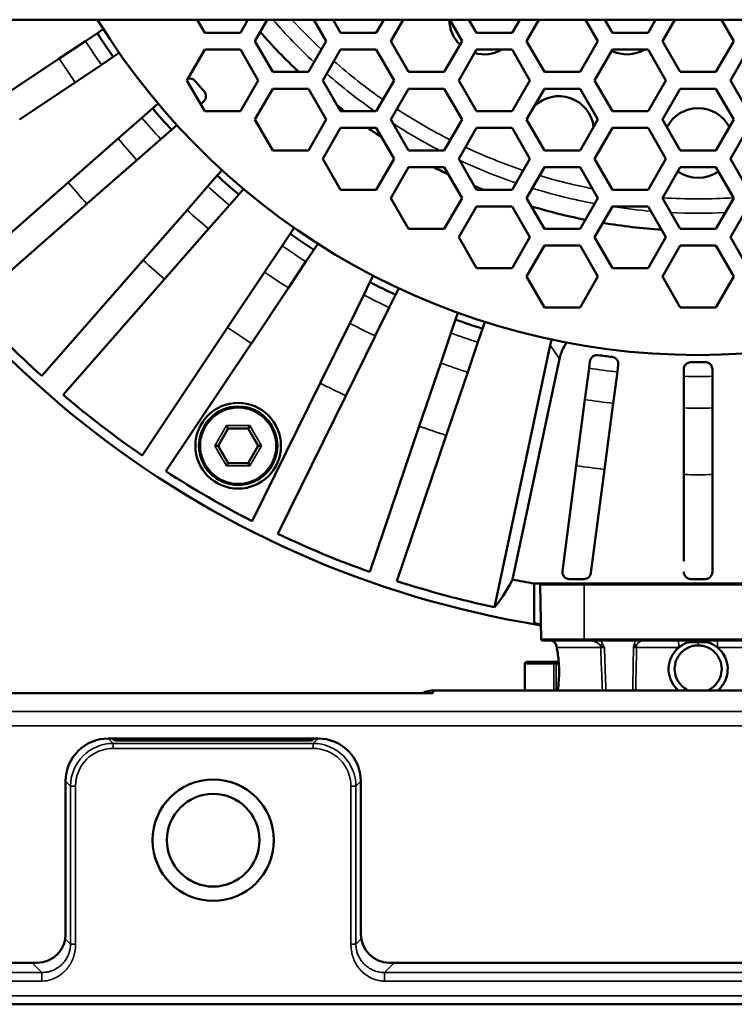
# Model space of a CAD drawing. Header units: millimetres. Extents: x 50 to 3176, y 50 to 2109.
# Tile 647 of 656: x 2224 to 2274, y 967 to 1036. Entities that reach past the tile are written whole.
import ezdxf

# ---------------------------------------------------------------- set-up
doc = ezdxf.new("R2010")
doc.units = ezdxf.units.MM
doc.header["$LTSCALE"] = 10
doc.layers.add('Visible (ISO)', color=7, linetype='Continuous', lineweight=50)
doc.layers.add('Visible Narrow (ISO)', color=7, linetype='Continuous', lineweight=35)

msp = doc.modelspace()

# ---------------------------------------------------------------- linework, layer by layer
at = {"layer": 'Visible (ISO)'}
for p, q in [((2551.3108, 1036.2033), (2182.3108, 1036.2033)), ((2236.6905, 1036.2033), (2237.2188, 1035.2882)), ((2239.7188, 1035.2882), (2240.2471, 1036.2033)), ((2241.598, 1036.2033), (2240.7319, 1034.7033)), ((2245.7319, 1034.7033), (2244.8659, 1036.2033)), ((2246.2168, 1036.2033), (2246.7451, 1035.2882)), ((2249.2451, 1035.2882), (2249.7734, 1036.2033)), ((2251.1242, 1036.2033), (2250.2582, 1034.7033)), ((2255.2582, 1034.7033), (2254.3922, 1036.2033)), ((2255.743, 1036.2033), (2256.2713, 1035.2882)), ((2258.7713, 1035.2882), (2259.2997, 1036.2033)), ((2260.6505, 1036.2033), (2259.7845, 1034.7033)), ((2264.7845, 1034.7033), (2263.9185, 1036.2033)), ((2265.2693, 1036.2033), (2265.7976, 1035.2882)), ((2268.2976, 1035.2882), (2268.8259, 1036.2033)), ((2270.1768, 1036.2033), (2269.3108, 1034.7033)), ((2274.3108, 1034.7033), (2273.4447, 1036.2033)), ((2228.8583, 1034.706), (2229.69, 1035.2618)), ((2229.69, 1035.2618), (2230.1058, 1035.5396)), ((2239.7188, 1035.2882), (2237.2188, 1035.2882)), ((2249.2451, 1035.2882), (2246.7451, 1035.2882)), ((2258.7713, 1035.2882), (2256.2713, 1035.2882)), ((2268.2976, 1035.2882), (2265.7976, 1035.2882)), ((2227.013, 1033.473), (2228.8584, 1034.7061)), ((2240.7319, 1034.7033), (2241.9819, 1032.5382)), ((2244.4819, 1032.5382), (2245.7319, 1034.7033)), ((2250.2582, 1034.7033), (2251.5082, 1032.5382)), ((2254.0082, 1032.5382), (2255.2582, 1034.7033)), ((2259.7845, 1034.7033), (2261.0345, 1032.5382)), ((2263.5345, 1032.5382), (2264.7845, 1034.7033)), ((2269.3108, 1034.7033), (2270.5608, 1032.5382)), ((2273.0608, 1032.5382), (2274.3108, 1034.7033)), ((2231.217, 1033.8767), (2230.8012, 1033.5989)), ((2237.2188, 1034.1183), (2235.9688, 1031.9533)), ((2237.2188, 1034.1183), (2239.7188, 1034.1183)), ((2240.9688, 1031.9533), (2239.7188, 1034.1183)), ((2246.7451, 1034.1183), (2245.4951, 1031.9533)), ((2246.7451, 1034.1183), (2249.2451, 1034.1183)), ((2250.4951, 1031.9533), (2249.2451, 1034.1183)), ((2256.2713, 1034.1183), (2255.0213, 1031.9533)), ((2256.2713, 1034.1183), (2258.7713, 1034.1183)), ((2260.0213, 1031.9533), (2258.7713, 1034.1183)), ((2265.7976, 1034.1183), (2264.5476, 1031.9533)), ((2265.7976, 1034.1183), (2268.2976, 1034.1183)), ((2269.5476, 1031.9533), (2268.2976, 1034.1183)), ((2275.3239, 1034.1183), (2274.0739, 1031.9533)), ((2223.1313, 1030.8794), (2227.0154, 1033.4747)), ((2229.9695, 1033.0432), (2228.1241, 1031.8101)), ((2229.9693, 1033.043), (2230.8012, 1033.5989)), ((2244.4819, 1032.5382), (2241.9819, 1032.5382)), ((2254.0082, 1032.5382), (2251.5082, 1032.5382)), ((2263.5345, 1032.5382), (2261.0345, 1032.5382)), ((2273.0608, 1032.5382), (2270.5608, 1032.5382)), ((2224.2405, 1029.2151), (2228.121, 1031.808)), ((2235.9688, 1031.9533), (2237.2188, 1029.7882)), ((2239.7188, 1029.7882), (2240.9688, 1031.9533)), ((2245.4951, 1031.9533), (2246.7451, 1029.7882)), ((2249.2451, 1029.7882), (2250.4951, 1031.9533)), ((2255.0213, 1031.9533), (2256.2713, 1029.7882)), ((2258.7713, 1029.7882), (2260.0213, 1031.9533)), ((2264.5476, 1031.9533), (2265.7976, 1029.7882)), ((2268.2976, 1029.7882), (2269.5476, 1031.9533)), ((2274.0739, 1031.9533), (2275.3239, 1029.7882)), ((2241.9819, 1031.3683), (2240.7319, 1029.2033)), ((2241.9819, 1031.3683), (2244.4819, 1031.3683)), ((2245.7319, 1029.2033), (2244.4819, 1031.3683)), ((2251.5082, 1031.3683), (2250.2582, 1029.2033)), ((2251.5082, 1031.3683), (2254.0082, 1031.3683)), ((2255.2582, 1029.2033), (2254.0082, 1031.3683)), ((2261.0345, 1031.3683), (2259.7845, 1029.2033)), ((2261.0345, 1031.3683), (2263.5345, 1031.3683)), ((2264.7845, 1029.2033), (2263.5345, 1031.3683)), ((2270.5608, 1031.3683), (2269.3108, 1029.2033)), ((2270.5608, 1031.3683), (2273.0608, 1031.3683)), ((2274.3108, 1029.2033), (2273.0608, 1031.3683)), ((2233.5669, 1029.9944), (2233.9429, 1030.3242)), ((2237.1356, 1030.4639), (2236.9318, 1030.2852)), ((2232.8157, 1029.3356), (2233.5669, 1029.9944)), ((2239.7188, 1029.7882), (2237.2188, 1029.7882)), ((2249.2451, 1029.7882), (2246.7451, 1029.7882)), ((2258.7713, 1029.7882), (2256.2713, 1029.7882)), ((2268.2976, 1029.7882), (2265.7976, 1029.7882)), ((2231.1463, 1027.8715), (2232.815, 1029.3349)), ((2235.2616, 1028.8205), (2234.8856, 1028.4907)), ((2240.7319, 1029.2033), (2241.9819, 1027.0382)), ((2244.4819, 1027.0382), (2245.7319, 1029.2033)), ((2250.2582, 1029.2033), (2251.5082, 1027.0382)), ((2254.0082, 1027.0382), (2255.2582, 1029.2033)), ((2259.7845, 1029.2033), (2261.0345, 1027.0382)), ((2263.5345, 1027.0382), (2264.7845, 1029.2033)), ((2269.3108, 1029.2033), (2270.5608, 1027.0382)), ((2273.0608, 1027.0382), (2274.3108, 1029.2033)), ((2234.1322, 1027.83), (2234.8856, 1028.4907)), ((2246.7451, 1028.6183), (2245.4951, 1026.4533)), ((2246.7451, 1028.6183), (2249.2451, 1028.6183)), ((2250.4951, 1026.4533), (2249.2451, 1028.6183)), ((2256.2713, 1028.6183), (2255.0213, 1026.4533)), ((2256.2713, 1028.6183), (2258.7713, 1028.6183)), ((2260.0213, 1026.4533), (2258.7713, 1028.6183)), ((2265.7976, 1028.6183), (2264.5476, 1026.4533)), ((2265.7976, 1028.6183), (2268.2976, 1028.6183)), ((2269.5476, 1026.4533), (2268.2976, 1028.6183)), ((2275.3239, 1028.6183), (2274.0739, 1026.4533)), ((2227.6363, 1024.7934), (2231.1474, 1027.8726)), ((2234.1337, 1027.8313), (2232.4649, 1026.3679)), ((2244.4819, 1027.0382), (2241.9819, 1027.0382)), ((2254.0082, 1027.0382), (2251.5082, 1027.0382)), ((2263.5345, 1027.0382), (2261.0345, 1027.0382)), ((2273.0608, 1027.0382), (2270.5608, 1027.0382)), ((2228.9543, 1023.2891), (2232.464, 1026.367)), ((2245.4951, 1026.4533), (2246.7451, 1024.2882)), ((2249.2451, 1024.2882), (2250.4951, 1026.4533)), ((2255.0213, 1026.4533), (2256.2713, 1024.2882)), ((2258.7713, 1024.2882), (2260.0213, 1026.4533)), ((2264.5476, 1026.4533), (2265.7976, 1024.2882)), ((2268.2976, 1024.2882), (2269.5476, 1026.4533)), ((2274.0739, 1026.4533), (2275.3239, 1024.2882)), ((2238.0982, 1025.2782), (2238.428, 1025.6542)), ((2251.5082, 1025.8683), (2250.2582, 1023.7033)), ((2251.5082, 1025.8683), (2254.0082, 1025.8683)), ((2255.2582, 1023.7033), (2254.0082, 1025.8683)), ((2261.0345, 1025.8683), (2259.7845, 1023.7033)), ((2261.0345, 1025.8683), (2263.5345, 1025.8683)), ((2264.7845, 1023.7033), (2263.5345, 1025.8683)), ((2270.5608, 1025.8683), (2269.3108, 1023.7033)), ((2270.5608, 1025.8683), (2273.0608, 1025.8683)), ((2274.3108, 1023.7033), (2273.0608, 1025.8683)), ((2219.5269, 1017.6816), (2227.6359, 1024.793)), ((2237.4384, 1024.5257), (2238.0982, 1025.2782)), ((2235.9753, 1022.8575), (2237.4388, 1024.5262)), ((2239.9316, 1024.3355), (2239.6019, 1023.9595)), ((2249.2451, 1024.2882), (2246.7451, 1024.2882)), ((2258.7713, 1024.2882), (2256.2713, 1024.2882)), ((2268.2976, 1024.2882), (2265.7976, 1024.2882)), ((2228.9546, 1023.2894), (2220.8456, 1016.178)), ((2238.9417, 1023.2066), (2239.6019, 1023.9595)), ((2250.2582, 1023.7033), (2251.5082, 1021.5382)), ((2254.0082, 1021.5382), (2255.2582, 1023.7033)), ((2259.7845, 1023.7033), (2261.0345, 1021.5382)), ((2263.5345, 1021.5382), (2264.7845, 1023.7033)), ((2269.3108, 1023.7033), (2270.5608, 1021.5382)), ((2273.0608, 1021.5382), (2274.3108, 1023.7033)), ((2232.8965, 1019.3467), (2235.9751, 1022.8572)), ((2238.9424, 1023.2075), (2237.479, 1021.5388)), ((2256.2713, 1023.1183), (2255.0213, 1020.9533)), ((2256.2713, 1023.1183), (2258.7713, 1023.1183)), ((2260.0213, 1020.9533), (2258.7713, 1023.1183)), ((2265.7976, 1023.1183), (2264.5476, 1020.9533)), ((2265.7976, 1023.1183), (2268.2976, 1023.1183)), ((2269.5476, 1020.9533), (2268.2976, 1023.1183)), ((2275.3239, 1023.1183), (2274.0739, 1020.9533)), ((2234.3999, 1018.0277), (2237.4781, 1021.5377)), ((2243.2063, 1021.1937), (2243.4842, 1021.6095)), ((2254.0082, 1021.5382), (2251.5082, 1021.5382)), ((2263.5345, 1021.5382), (2261.0345, 1021.5382)), ((2273.0608, 1021.5382), (2270.5608, 1021.5382)), ((2242.6519, 1020.364), (2243.2063, 1021.1937)), ((2255.0213, 1020.9533), (2256.2713, 1018.7882)), ((2258.7713, 1018.7882), (2260.0213, 1020.9533)), ((2264.5476, 1020.9533), (2265.7976, 1018.7882)), ((2268.2976, 1018.7882), (2269.5476, 1020.9533)), ((2274.0739, 1020.9533), (2275.3239, 1018.7882)), ((2241.4176, 1018.5166), (2242.6507, 1020.3621)), ((2244.3137, 1019.251), (2244.8693, 1020.0825)), ((2245.1471, 1020.4984), (2244.8693, 1020.0825)), ((2261.0345, 1020.3683), (2259.7845, 1018.2033)), ((2261.0345, 1020.3683), (2263.5345, 1020.3683)), ((2264.7845, 1018.2033), (2263.5345, 1020.3683)), ((2270.5608, 1020.3683), (2269.3108, 1018.2033)), ((2270.5608, 1020.3683), (2273.0608, 1020.3683)), ((2274.3108, 1018.2033), (2273.0608, 1020.3683)), ((2225.7854, 1011.2381), (2232.8966, 1019.3468)), ((2244.3136, 1019.2509), (2243.0805, 1017.4055)), ((2238.8237, 1014.6346), (2241.418, 1018.5172)), ((2258.7713, 1018.7882), (2256.2713, 1018.7882)), ((2268.2976, 1018.7882), (2265.7976, 1018.7882)), ((2234.4003, 1018.0281), (2227.2891, 1009.9194)), ((2248.3624, 1016.9157), (2248.8039, 1017.8109)), ((2248.8039, 1017.8109), (2249.0251, 1018.2594)), ((2259.7845, 1018.2033), (2261.0345, 1016.0382)), ((2263.5345, 1016.0382), (2264.7845, 1018.2033)), ((2269.3108, 1018.2033), (2270.5608, 1016.0382)), ((2273.0608, 1016.0382), (2274.3108, 1018.2033)), ((2240.4864, 1013.5231), (2243.0803, 1017.4051)), ((2250.8188, 1017.3749), (2250.5976, 1016.9263)), ((2247.3798, 1014.9232), (2248.3615, 1016.9139)), ((2250.1545, 1016.0278), (2250.5976, 1016.9263)), ((2250.1553, 1016.0293), (2249.1736, 1014.0387)), ((2263.5345, 1016.0382), (2261.0345, 1016.0382)), ((2273.0608, 1016.0382), (2270.5608, 1016.0382)), ((2254.4739, 1014.2415), (2254.7951, 1015.1877)), ((2254.7951, 1015.1877), (2254.9558, 1015.6612)), ((2256.8497, 1015.0184), (2256.6889, 1014.5448)), ((2232.8315, 1005.6666), (2238.8235, 1014.6344)), ((2245.3151, 1010.7363), (2247.3809, 1014.9253)), ((2256.3674, 1013.5975), (2256.6889, 1014.5448)), ((2247.1078, 1009.8496), (2249.1717, 1014.0349)), ((2253.7601, 1012.1389), (2254.4736, 1014.2406)), ((2240.4865, 1013.5232), (2234.4944, 1004.5555)), ((2256.3674, 1013.5977), (2255.654, 1011.496)), ((2261.4345, 1013.3868), (2257.5332, 995.0324)), ((2258.8021, 996.9694), (2262.0918, 1012.4462)), ((2264.2281, 1012.2683), (2264.1638, 1011.7798)), ((2252.2595, 1007.7182), (2253.761, 1012.1414)), ((2263.8741, 1009.5793), (2264.1638, 1011.7798)), ((2266.1467, 1011.5188), (2266.211, 1012.0072)), ((2270.8108, 1011.7058), (2270.8108, 1011.2131)), ((2254.1527, 1007.0732), (2255.6529, 1011.4928)), ((2266.1467, 1011.5188), (2265.857, 1009.3183)), ((2270.8108, 1008.9936), (2270.8108, 1011.2131)), ((2272.8108, 1011.2131), (2272.8108, 1008.9936)), ((2240.5445, 1001.0625), (2245.3147, 1010.7355)), ((2247.1084, 1009.8509), (2242.3382, 1000.1779)), ((2263.2646, 1004.9498), (2263.8741, 1009.5795)), ((2265.2476, 1004.6896), (2265.8573, 1009.3207)), ((2270.8108, 1004.324), (2270.8108, 1008.9934)), ((2272.8108, 1004.3249), (2272.8108, 1008.996)), ((2238.8608, 1007.5571), (2238.1608, 1006.3446)), ((2238.7453, 1007.7571), (2238.8608, 1007.5571)), ((2240.2608, 1007.5571), (2238.8608, 1007.5571)), ((2240.3762, 1007.7571), (2240.2608, 1007.5571)), ((2240.9608, 1006.3446), (2240.2608, 1007.5571)), ((2248.7924, 997.5045), (2252.2592, 1007.7172)), ((2254.1531, 1007.0744), (2250.6863, 996.8616)), ((2237.9298, 1006.3446), (2238.1608, 1006.3446)), ((2238.1608, 1006.3446), (2238.8608, 1005.1322)), ((2240.2608, 1005.1322), (2240.9608, 1006.3446)), ((2241.1917, 1006.3446), (2240.9608, 1006.3446)), ((2270.8108, 1005.4983), (2270.8108, 998.268)), ((2238.7453, 1004.9322), (2238.8608, 1005.1322)), ((2238.8608, 1005.1322), (2240.2608, 1005.1322)), ((2240.3762, 1004.9322), (2240.2608, 1005.1322)), ((2263.2639, 1004.9446), (2262.2924, 997.5654)), ((2265.247, 1004.6855), (2264.2926, 997.4361)), ((2272.8108, 1004.3254), (2272.8108, 997.5041)), ((2260.3108, 996.7033), (2261.2496, 996.7033)), ((2260.8091, 992.8015), (2260.7427, 996.6015)), ((2261.2496, 996.7033), (2263.8108, 996.7033)), ((2263.7973, 997.0033), (2263.7973, 997.0033)), ((2263.8108, 996.7033), (2279.8108, 996.7033)), ((2263.8108, 992.7033), (2260.909, 992.7033)), ((2279.8108, 992.7033), (2263.8108, 992.7033)), ((2259.6537, 991.0533), (2259.6537, 989.2054)), ((2259.8063, 991.2033), (2261.7025, 991.2033)), ((2262.0325, 991.2033), (2261.7025, 991.2033)), ((2253.2189, 989.0186), (2211.1736, 989.0186)), ((2253.3123, 989.2054), (2290.3092, 989.2054)), ((2230.4605, 985.8333), (2245.1611, 985.8333)), ((2230.8108, 985.8333), (2230.8108, 985.7056)), ((2244.3108, 985.6969), (2231.3107, 985.6969)), ((2244.8108, 985.7056), (2244.8108, 985.8333)), ((2227.4608, 972.1183), (2227.4608, 982.8337)), ((2248.1608, 982.8337), (2248.1608, 972.1284)), ((2225.4605, 970.1183), (2191.9108, 970.1183)), ((2250.1569, 970.1183), (2320.3375, 970.1183)), ((2512.7503, 967.2033), (2191.8108, 967.2033))]:
    msp.add_line(p, q, dxfattribs=at)
for centre, radius in [((2239.5608, 1006.3446), 3), ((2239.5608, 1006.3446), 2.75), ((2237.8108, 978.7033), 4.25), ((2237.8108, 978.7033), 3.25)]:
    msp.add_circle(centre, radius, dxfattribs=at)
for centre, radius, start, end in [((2271.8108, 1062.2033), 69.3237, 202.027534, 260.854498), ((2271.8108, 1062.2033), 49.5, 211.685245, 328.314755), ((2256.8108, 1036.2225), 2.45, 180.449902, 226.187248), ((2256.8108, 1036.2225), 2.45, 357.90811, 359.550098), ((2271.8108, 1062.2033), 50, 212.604008, 214.895992), ((2271.8108, 1062.2033), 40.7933, 221.172139, 226.652504), ((2256.8108, 1036.2225), 2.45, 253.812752, 300.812666), ((2266.8108, 1036.2225), 2.45, 244.088599, 300.812666), ((2236.1466, 1031.5917), 0.5, 40.640459, 102.035967), ((2271.8108, 1062.2033), 46.5, 220.640459, 221.859541), ((2236.806, 1030.8399), 0.5, 311.25, 41.859541), ((2271.8108, 1062.2033), 40.7933, 231.651847, 232.619094), ((2262.0505, 1028.3928), 2.45, 6.774109, 135.10462), ((2271.8108, 1062.2033), 50, 220.104008, 222.395992), ((2271.8108, 1027.5623), 2.45, 26.715401, 153.284599), ((2271.8108, 1062.2033), 40.7933, 235.416013, 237.037646), ((2271.8108, 1062.2033), 40.7933, 242.962354, 244.583987), ((2271.8108, 1027.5623), 2.45, 234.482391, 305.517609), ((2271.8108, 1062.2033), 50, 227.604008, 229.895992), ((2271.8108, 1062.2033), 40.7933, 247.380906, 248.348153), ((2271.8108, 1062.2033), 40.7933, 253.347496, 258.827861), ((2271.8108, 1062.2033), 40.7933, 260.573216, 266.382699), ((2271.8108, 1062.2033), 50, 235.104008, 237.395992), ((2271.8108, 1062.2033), 50, 242.604008, 244.895992), ((2271.8108, 1062.2033), 68.6715, 222.084375, 227.915625), ((2271.8108, 1062.2033), 50, 250.104008, 252.395992), ((2271.8108, 1062.2033), 50, 261.932706, 263.067294), ((2271.8108, 1062.2033), 50, 269.432706, 270.567294), ((2271.8108, 1062.2033), 68.6715, 229.584375, 235.415625), ((2271.8108, 1062.2033), 68.6715, 237.084375, 242.915625), ((2271.8108, 1062.2033), 68.6715, 244.584375, 250.415625), ((2271.8108, 1062.2033), 68.6715, 252.084375, 258), ((2271.8108, 1062.2033), 66.5183, 258.722285, 260.042535), ((2260.8427, 996.6033), 0.1, 90, 181), ((2260.909, 992.8033), 0.1, 181, 270)]:
    msp.add_arc(centre, radius, start, end, dxfattribs=at)
for centre, major_axis, ratio, start_param, end_param in [((2264.3713, 1012.7544), (-1.7228, 2.4658), 0.9974374, 0.6142003, 0.7500676), ((2265.0286, 1011.8136), (-1.7228, 2.4658), 0.9974374, 0.3380074, 0.750084), ((2272.8108, 1011.2131), (0, 1.0003), 0.000019, 1.0558417, 1.5708006), ((2271.8109, 997.0047), (14.538, 0), 0.0000973, 4.6779775, 4.7467779), ((2273.2259, 992.2033), (0, 0.5), 0.1347151, 6.2831849, 6.2832123), ((2259.8063, 991.0533), (-0.1526, 0), 0.9826973, 4.712389, 6.2831853), ((2253.3111, 987.2042), (0.8949, 1.7903), 0.9992388, 0.4632213, 0.8987577), ((2230.4612, 982.833), (-2.3147, 1.9096), 0.9997441, 5.4022988, 6.9728438), ((2231.3108, 985.7056), (-0.5001, 0), 0.0174524, 0, 1.5704917), ((2244.3107, 985.7056), (-0.5001, 0), 0.0174524, 1.571101, 3.1415928), ((2245.1603, 982.833), (2.3147, 1.9096), 0.9997441, 5.5935268, 7.1640719), ((2225.4605, 972.1183), (2.0003, 0), 0.9998477, 4.712389, 6.2831853), ((2250.1611, 972.1326), (-0.29, -1.9937), 0.9927278, 4.8578781, 6.4265969)]:
    msp.add_ellipse(centre, major_axis=major_axis, ratio=ratio, start_param=start_param, end_param=end_param, dxfattribs=at)
for points, knots in [([(2264.794, 1012.6981), (2264.7929, 1012.6982), (2264.7919, 1012.6984), (2264.6993, 1012.7109), (2264.6029, 1012.6981), (2264.4426, 1012.6238), (2264.3803, 1012.5748), (2264.2948, 1012.4666), (2264.264, 1012.4108), (2264.2372, 1012.321), (2264.2316, 1012.2951), (2264.2281, 1012.2683)], [-0.00054676, -0.00054676, -0.00054676, -0.00054676, 0, 0, 0.04815888, 0.04815888, 0.086338, 0.086338, 0.11486679, 0.11486679, 0.12573367, 0.12573367, 0.12573367, 0.12573367]), ([(2266.211, 1012.0072), (2266.2145, 1012.0341), (2266.2158, 1012.0606), (2266.2132, 1012.1542), (2266.1978, 1012.2161), (2266.1433, 1012.3427), (2266.0957, 1012.4062), (2265.9601, 1012.5194), (2265.8703, 1012.5567), (2265.7777, 1012.5686), (2265.7766, 1012.5687), (2265.7756, 1012.5689)], [0.31226974, 0.31226974, 0.31226974, 0.31226974, 0.32313663, 0.32313663, 0.35166541, 0.35166541, 0.38984454, 0.38984454, 0.43800342, 0.43800342, 0.43855018, 0.43855018, 0.43855018, 0.43855018]), ([(2271.3157, 1012.2057), (2271.3147, 1012.2057), (2271.3136, 1012.2057), (2271.2202, 1012.2061), (2271.1263, 1012.1808), (2270.9771, 1012.0862), (2270.9217, 1012.0295), (2270.8511, 1011.9111), (2270.8278, 1011.8517), (2270.813, 1011.7593), (2270.8108, 1011.7328), (2270.8108, 1011.7058)], [-0.00054676, -0.00054676, -0.00054676, -0.00054676, 0, 0, 0.04815888, 0.04815888, 0.08633799, 0.08633799, 0.11486677, 0.11486677, 0.12573366, 0.12573366, 0.12573366, 0.12573366]), ([(2272.8108, 1011.7058), (2272.8108, 1011.7328), (2272.8086, 1011.7593), (2272.7938, 1011.8517), (2272.7705, 1011.9111), (2272.6999, 1012.0295), (2272.6444, 1012.0862), (2272.4952, 1012.1808), (2272.4013, 1012.2061), (2272.3079, 1012.2057), (2272.3069, 1012.2057), (2272.3058, 1012.2057)], [0.31226971, 0.31226971, 0.31226971, 0.31226971, 0.32313659, 0.32313659, 0.35166537, 0.35166537, 0.38984449, 0.38984449, 0.43800337, 0.43800337, 0.43855013, 0.43855013, 0.43855013, 0.43855013]), ([(2262.7886, 997.0033), (2262.7876, 997.0033), (2262.7867, 997.0033), (2262.7729, 997.0034), (2262.7591, 997.0039), (2262.7363, 997.006), (2262.7279, 997.0069), (2262.7195, 997.0081), (2262.7082, 997.0096), (2262.6974, 997.0115), (2262.6701, 997.0172), (2262.6549, 997.0213), (2262.6044, 997.0368), (2262.5742, 997.0508), (2262.5085, 997.0862), (2262.476, 997.1117), (2262.3866, 997.1929), (2262.339, 997.2679), (2262.2894, 997.4222), (2262.2835, 997.4969), (2262.2928, 997.5685)], [0.74652423, 0.74652423, 0.74652423, 0.74652423, 0.74686324, 0.74686324, 0.7513729, 0.7513729, 0.75392877, 0.75392877, 0.75392877, 0.75734304, 0.75734304, 0.76285236, 0.76285236, 0.77803118, 0.77803118, 0.80564291, 0.80564291, 0.88148174, 0.88148174, 0.94800118, 0.94800118, 0.94800118, 0.94800118]), ([(2264.2929, 997.438), (2264.273, 997.2901), (2264.1869, 997.1556), (2264.0238, 997.0558), (2263.9652, 997.0259), (2263.8661, 997.0075), (2263.8379, 997.0039), (2263.8029, 997.0033), (2263.8001, 997.0033), (2263.7973, 997.0033)], [0.59848415, 0.59848415, 0.59848415, 0.59848415, 0.74474912, 0.74474912, 0.78390161, 0.78390161, 0.79525626, 0.79525626, 0.79622527, 0.79622527, 0.79622527, 0.79622527]), ([(2270.8108, 997.5033), (2270.8108, 997.4455), (2270.8208, 997.387), (2270.8735, 997.2437), (2270.9295, 997.166), (2271.0326, 997.0864), (2271.0699, 997.062), (2271.1441, 997.031), (2271.1783, 997.0193), (2271.235, 997.0088), (2271.2519, 997.0064), (2271.2823, 997.004), (2271.2944, 997.0034), (2271.3069, 997.0033), (2271.3082, 997.0033), (2271.3095, 997.0033), (2271.3108, 997.0033)], [-0.1991829, -0.1991829, -0.1991829, -0.1991829, -0.14363732, -0.14363732, -0.05815348, -0.05815348, -0.02682466, -0.02682466, -0.00986963, -0.00986963, -0.00375717, -0.00375717, 0, 0, 0, 0.00038724, 0.00038724, 0.00038724, 0.00038724]), ([(2272.8108, 997.5033), (2272.8105, 997.3573), (2272.7458, 997.2162), (2272.6017, 997.0945), (2272.5468, 997.0553), (2272.4484, 997.022), (2272.4197, 997.0141), (2272.3724, 997.0069), (2272.3573, 997.0052), (2272.3326, 997.0037), (2272.3237, 997.0034), (2272.3146, 997.0033), (2272.3133, 997.0033), (2272.3121, 997.0033), (2272.3108, 997.0033)], [0.58823303, 0.58823303, 0.58823303, 0.58823303, 0.72664442, 0.72664442, 0.76571985, 0.76571985, 0.77739289, 0.77739289, 0.78232241, 0.78232241, 0.78503021, 0.78503021, 0.78503021, 0.78541572, 0.78541572, 0.78541572, 0.78541572]), ([(2260.3104, 993.9454), (2260.3108, 994.1147), (2260.3108, 994.487), (2260.3108, 995.5075), (2260.3108, 996.0421), (2260.31, 996.6951)], [-43.0141093, -43.0141093, -43.0141093, -43.0141093, -41.6178897, -41.6178897, -40.632922, -40.632922, -40.632922, -40.632922]), ([(2262.7886, 997.0033), (2262.9778, 997.0033), (2263.1718, 997.0033), (2263.5103, 997.0033), (2263.6537, 997.0033), (2263.7973, 997.0033)], [17.38655022, 17.38655022, 17.38655022, 17.38655022, 17.44963064, 17.44963064, 17.49539173, 17.49539173, 17.49539173, 17.49539173]), ([(2260.7913, 993.8163), (2260.6059, 993.8535), (2260.4703, 993.885), (2260.3913, 993.9087), (2260.3376, 993.9247), (2260.3107, 993.937), (2260.3104, 993.9454)], [-0.6491605, -0.6491605, -0.6491605, -0.6491605, -0.54583779, -0.54583779, -0.54583779, -0.47575716, -0.47575716, -0.47575716, -0.47575716]), ([(2261.8811, 992.2996), (2261.8707, 992.3524), (2261.8515, 992.4042), (2261.7985, 992.4971), (2261.7644, 992.5395), (2261.6854, 992.6105), (2261.6397, 992.64), (2261.5424, 992.6826), (2261.4896, 992.6962), (2261.4291, 992.7018), (2261.4214, 992.7024), (2261.4098, 992.7029), (2261.4059, 992.703), (2261.4001, 992.7032), (2261.3982, 992.7032), (2261.3952, 992.7033), (2261.3942, 992.7033), (2261.3927, 992.7033), (2261.3922, 992.7033), (2261.3915, 992.7033), (2261.3912, 992.7033), (2261.3908, 992.7033), (2261.3906, 992.7033), (2261.3904, 992.7033)], [0, 0, 0, 0, 0.016147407, 0.016147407, 0.032070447, 0.032070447, 0.048001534, 0.048001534, 0.063932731, 0.063932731, 0.066249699, 0.066249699, 0.067411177, 0.067411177, 0.067994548, 0.067994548, 0.068292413, 0.068292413, 0.068452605, 0.068452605, 0.068543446, 0.068543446, 0.068642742, 0.068642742, 0.068642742, 0.068642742]), ([(2271.1187, 989.2054), (2270.9321, 989.2916), (2270.7634, 989.4119), (2270.4729, 989.7141), (2270.3558, 989.896), (2270.1998, 990.2898), (2270.1604, 990.4966), (2270.1611, 990.9163), (2270.2016, 991.1237), (2270.3194, 991.4174), (2270.3689, 991.5126), (2270.546, 991.7852), (2270.7, 991.9427), (2270.9489, 992.1128), (2271.0212, 992.1545), (2271.2084, 992.2444), (2271.3263, 992.2855), (2271.5671, 992.3397), (2271.6886, 992.3533), (2271.8107, 992.3533)], [0.07159198, 0.07159198, 0.07159198, 0.07159198, 0.13354661, 0.13354661, 0.1981034, 0.1981034, 0.26086736, 0.26086736, 0.32401306, 0.32401306, 0.35641788, 0.35641788, 0.42246856, 0.42246856, 0.44766876, 0.44766876, 0.48514848, 0.48514848, 0.52176022, 0.52176022, 0.52176022, 0.52176022]), ([(2270.4629, 992.2146), (2270.4805, 992.2291), (2270.4983, 992.2433), (2270.5163, 992.2572), (2270.5385, 992.2744), (2270.5611, 992.291), (2270.5839, 992.3072), (2270.5857, 992.3084), (2270.5875, 992.3097), (2270.5892, 992.3109), (2270.6048, 992.3219), (2270.6205, 992.3326), (2270.6364, 992.3431), (2270.6398, 992.3454), (2270.6432, 992.3477), (2270.6467, 992.3499), (2270.6808, 992.3722), (2270.7155, 992.3935), (2270.7507, 992.4138), (2270.7704, 992.4251), (2270.7902, 992.436), (2270.8101, 992.4467), (2270.8137, 992.4485), (2270.8172, 992.4504), (2270.8207, 992.4523), (2270.8564, 992.471), (2270.8925, 992.4887), (2270.9289, 992.5052), (2270.941, 992.5108), (2270.9532, 992.5162), (2270.9654, 992.5214), (2270.981, 992.5281), (2270.9966, 992.5346), (2271.0123, 992.5409)], [0, 0, 0, 0, 0.1051863, 0.1051863, 0.1051863, 0.2349556, 0.2349556, 0.2349556, 0.2450283, 0.2450283, 0.2450283, 0.3333333, 0.3333333, 0.3333333, 0.3524735, 0.3524735, 0.3524735, 0.5419696, 0.5419696, 0.5419696, 0.6479657, 0.6479657, 0.6479657, 0.6666667, 0.6666667, 0.6666667, 0.8560687, 0.8560687, 0.8560687, 0.9193548, 0.9193548, 0.9193548, 1, 1, 1, 1]), ([(2271.8107, 992.3533), (2271.9208, 992.3533), (2272.0304, 992.3423), (2272.2472, 992.2984), (2272.3534, 992.2654), (2272.6563, 992.1369), (2272.8378, 992.0128), (2273.1405, 991.7036), (2273.2601, 991.5211), (2273.4193, 991.1262), (2273.4601, 990.9188), (2273.4614, 990.4992), (2273.4223, 990.2923), (2273.3068, 989.9992), (2273.2584, 989.9045), (2273.0845, 989.6323), (2272.9329, 989.4743), (2272.6859, 989.3019), (2272.613, 989.2589), (2272.5256, 989.2161), (2272.5142, 989.2107), (2272.5028, 989.2054)], [0.000001, 0.000001, 0.000001, 0.000001, 0.0330209, 0.0330209, 0.06644139, 0.06644139, 0.13226479, 0.13226479, 0.197634, 0.197634, 0.26074731, 0.26074731, 0.32347077, 0.32347077, 0.3553946, 0.3553946, 0.42071144, 0.42071144, 0.44618091, 0.44618091, 0.44997759, 0.44997759, 0.44997759, 0.44997759]), ([(2272.6092, 992.5409), (2272.6103, 992.5405), (2272.6113, 992.5401), (2272.7112, 992.4998), (2272.8071, 992.4521), (2272.9893, 992.3438), (2273.0765, 992.2824), (2273.1585, 992.2146)], [-0.000356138, -0.000356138, -0.000356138, -0.000356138, 0, 0, 0.032045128, 0.032045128, 0.064437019, 0.064437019, 0.064437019, 0.064437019]), ([(2261.9712, 989.2054), (2261.9733, 989.2205), (2261.9754, 989.2358), (2262.0012, 989.4271), (2262.0245, 989.6374), (2262.0556, 990.0988), (2262.0633, 990.3434), (2262.0573, 990.8414), (2262.0439, 991.0882), (2262.0066, 991.4936), (2261.9868, 991.6559), (2261.9432, 991.9587), (2261.9196, 992.0961), (2261.8974, 992.2146)], [-0.34661091, -0.34661091, -0.34661091, -0.34661091, -0.33963206, -0.33963206, -0.26133038, -0.26133038, -0.18578727, -0.18578727, -0.11109979, -0.11109979, -0.05623711, -0.05623711, -0.00000101, -0.00000101, -0.00000101, -0.00000101]), ([(2270.4629, 992.2146), (2270.3458, 992.1178), (2270.2398, 992.0084), (2270.0562, 991.7699), (2269.9786, 991.642), (2269.8124, 991.2804), (2269.7523, 991.0372), (2269.7283, 990.54), (2269.7642, 990.2929), (2269.9297, 989.8175), (2270.0601, 989.5955), (2270.2897, 989.3334), (2270.3567, 989.2669), (2270.4279, 989.2054)], [-0.49624938, -0.49624938, -0.49624938, -0.49624938, -0.4501466, -0.4501466, -0.40506592, -0.40506592, -0.33018583, -0.33018583, -0.25574922, -0.25574922, -0.17916897, -0.17916897, -0.15075494, -0.15075494, -0.15075494, -0.15075494]), ([(2273.1937, 989.2054), (2273.2116, 989.2209), (2273.2292, 989.2366), (2273.4363, 989.4285), (2273.5911, 989.6389), (2273.8065, 990.1005), (2273.868, 990.3451), (2273.8937, 990.8432), (2273.8587, 991.09), (2273.7197, 991.495), (2273.6375, 991.657), (2273.4283, 991.9592), (2273.3018, 992.0963), (2273.1585, 992.2146)], [-0.34660974, -0.34660974, -0.34660974, -0.34660974, -0.3394493, -0.3394493, -0.26115537, -0.26115537, -0.18561573, -0.18561573, -0.11092304, -0.11092304, -0.05614669, -0.05614669, -0.000001, -0.000001, -0.000001, -0.000001])]:
    msp.add_open_spline(points, degree=3, knots=knots, dxfattribs=at)
for points in [[(2257.5332, 995.0324), (2257.8916, 995.4168), (2258.3151, 996.0521), (2258.8021, 996.9694)], [(2261.8974, 992.2146), (2261.8918, 992.2442), (2261.8864, 992.2725), (2261.8811, 992.2996)]]:
    msp.add_open_spline(points, degree=3, dxfattribs=at)
at = {"layer": 'Visible Narrow (ISO)'}
for p, q in [((2261.4344, 1013.3871), (2262.0916, 1012.4465)), ((2238.7453, 1007.7571), (2237.9298, 1006.3446)), ((2238.7453, 1007.7571), (2240.3762, 1007.7571)), ((2241.1917, 1006.3446), (2240.3762, 1007.7571)), ((2237.9298, 1006.3446), (2238.7453, 1004.9322)), ((2240.3762, 1004.9322), (2241.1917, 1006.3446)), ((2240.3762, 1004.9322), (2238.7453, 1004.9322)), ((2260.7427, 996.6015), (2263.8108, 996.6015)), ((2263.8108, 996.6015), (2263.8108, 996.7033)), ((2279.8108, 996.6015), (2263.8108, 996.6015)), ((2263.8108, 996.6015), (2263.8108, 992.8015)), ((2263.8108, 992.8015), (2260.8091, 992.8015)), ((2263.8108, 992.7033), (2263.8108, 992.8015)), ((2263.8108, 992.8015), (2279.8108, 992.8015)), ((2271.8105, 992.5608), (2271.8107, 992.3533)), ((2261.8974, 992.2146), (2264.9729, 992.2146)), ((2267.4967, 992.2146), (2270.4629, 992.2146)), ((2273.1585, 992.2146), (2276.1248, 992.2146)), ((2261.7025, 991.0533), (2259.6537, 991.0533)), ((2261.7025, 991.2033), (2261.7025, 991.0533)), ((2261.7025, 991.0533), (2261.8476, 991.0533)), ((2261.7025, 989.2054), (2261.7025, 991.0533)), ((2261.8476, 991.0533), (2261.8476, 989.2054)), ((2262.0431, 991.0533), (2261.8476, 991.0533)), ((2253.2189, 989.0186), (2253.3123, 989.2054)), ((2211.1736, 987.7253), (2318.2948, 987.7253)), ((2318.2948, 986.7259), (2211.1736, 986.7259)), ((2230.8043, 985.4847), (2230.4557, 985.8333)), ((2230.8043, 985.4847), (2244.8172, 985.4847)), ((2230.8043, 985.4847), (2230.8043, 985.1348)), ((2231.302, 985.6969), (2231.3043, 985.8333)), ((2244.3172, 985.8333), (2244.3196, 985.6969)), ((2245.1658, 985.8333), (2244.8172, 985.4847)), ((2244.8172, 985.1348), (2244.8172, 985.4847)), ((2244.8172, 985.1348), (2230.8043, 985.1348)), ((2227.4608, 982.8292), (2227.8048, 982.4852)), ((2247.8168, 982.4852), (2248.1608, 982.8292)), ((2228.1547, 982.4852), (2227.8048, 982.4852)), ((2227.8048, 971.4265), (2227.8048, 982.4852)), ((2228.1547, 982.4852), (2228.1547, 971.4265)), ((2247.4668, 971.4265), (2247.4668, 982.4852)), ((2247.8168, 982.4852), (2247.4668, 982.4852)), ((2247.8168, 982.4852), (2247.8168, 971.4265)), ((2227.8048, 971.4265), (2227.4347, 971.7965)), ((2248.1879, 971.7976), (2247.8168, 971.4265)), ((2228.1547, 971.4265), (2227.8048, 971.4265)), ((2247.8168, 971.4265), (2247.4668, 971.4265)), ((2225.1135, 970.1183), (2225.8008, 969.431)), ((2249.8208, 969.431), (2250.508, 970.1183)), ((2191.8108, 969.431), (2225.8008, 969.431)), ((2225.8008, 968.8311), (2191.8108, 968.8311)), ((2323.5581, 968.8311), (2249.8207, 968.8311)), ((2249.8208, 969.431), (2322.8441, 969.431)), ((2191.8108, 967.8033), (2325.4048, 967.8033))]:
    msp.add_line(p, q, dxfattribs=at)
msp.add_circle((2239.5608, 1006.3446), 2.65, dxfattribs=at)
for centre, radius, start, end in [((2271.8108, 1062.2033), 69.3237, 202.027534, 260.854498), ((2271.8108, 1062.2033), 39.559, 221.090194, 227.094968), ((2271.8108, 1062.2033), 38.5604, 222.397294, 226.754753), ((2271.8108, 1062.2033), 51, 212.626481, 214.873519), ((2271.8108, 1062.2033), 53.2191, 212.673335, 214.826665), ((2271.8108, 1062.2033), 38.5604, 228.534322, 235.038511), ((2271.8108, 1062.2033), 39.559, 228.827538, 235.02585), ((2271.8108, 1062.2033), 38.5604, 236.781299, 243.218701), ((2271.8108, 1062.2033), 51, 220.126481, 222.373519), ((2271.8108, 1062.2033), 39.559, 237.261256, 242.738744), ((2271.8108, 1062.2033), 53.2191, 220.173335, 222.326665), ((2271.8108, 1062.2033), 38.5604, 244.961489, 251.465678), ((2271.8108, 1062.2033), 39.559, 244.97415, 251.172462), ((2271.8108, 1062.2033), 57.8874, 220.26017, 222.23983), ((2271.8108, 1062.2033), 38.5604, 253.245247, 258.926991), ((2271.8108, 1062.2033), 51, 227.626481, 229.873519), ((2271.8108, 1062.2033), 39.559, 252.905032, 259.438553), ((2271.8108, 1062.2033), 38.5604, 266.299918, 273.700082), ((2271.8108, 1062.2033), 53.2191, 227.673335, 229.826665), ((2271.8108, 1062.2033), 39.559, 261.245731, 265.185742), ((2271.8108, 1062.2033), 39.559, 267.224753, 272.775247), ((2271.8108, 1062.2033), 51, 235.126481, 237.373519), ((2271.8108, 1062.2033), 57.8877, 227.760177, 229.739823), ((2271.8108, 1062.2033), 53.2191, 235.173335, 237.326665), ((2271.8108, 1062.2033), 51, 242.626481, 244.873519), ((2271.8108, 1062.2033), 57.8875, 235.260172, 237.239828), ((2271.8108, 1062.2033), 53.2191, 242.673335, 244.826665), ((2271.8108, 1062.2033), 51, 250.126481, 252.373519), ((2271.8108, 1062.2033), 53.2191, 250.173335, 252.326665), ((2271.8108, 1062.2033), 51, 261.376481, 263.623519), ((2271.8108, 1062.2033), 51, 268.876481, 271.12352), ((2271.8108, 1062.2033), 57.8876, 242.760174, 244.739826), ((2271.8108, 1062.2033), 53.2191, 261.423335, 263.576665), ((2271.8108, 1062.2033), 53.2191, 268.923335, 271.076667), ((2271.8108, 1062.2033), 57.8878, 250.260177, 252.239823), ((2271.8108, 1062.2033), 57.8878, 261.510178, 263.489822), ((2271.8108, 1062.2033), 57.8879, 269.01018, 270), ((2271.8108, 1062.2033), 57.8878, 270, 270.989822), ((2230.8043, 982.4852), 2.9995, 89.99942, 180.000419), ((2244.8173, 982.4852), 2.9995, 359.999432, 90.00043), ((2230.8042, 982.4853), 2.6495, 89.996935, 180.0032), ((2244.8174, 982.4853), 2.6495, 359.997428, 90.003206)]:
    msp.add_arc(centre, radius, start, end, dxfattribs=at)
for centre, major_axis, ratio, start_param, end_param in [((2261.4021, 992.2033), (0, 0.5), 0.9908844, 4.7350782, 6.2831853), ((2265.1461, 992.4723), (0.2584, 0.1524), 0.0542795, 1.6626097, 2.3822559), ((2264.6311, 992.2033), (0, 0.5), 0.683487, 4.7350763, 5.0553432), ((2267.6061, 992.4723), (-0.2894, 0.0791), 0.4527324, 0.5433406, 1.2629915), ((2267.2813, 992.2033), (0, -0.5), 0.4311994, 1.5934853, 1.9137387), ((2270.3956, 992.2033), (0, 0.5), 0.1347217, 4.7350778, 6.2831854), ((2271.1167, 992.2033), (0, 0.5), 0.2831504, 6.2831763, 7.1126413), ((2271.8115, 992.2033), (-0.0007, 0.5), 0.0013201, 6.2831822, 7.0572152), ((2272.5048, 992.2033), (0, 0.5), 0.2830032, 5.4538107, 6.2831852), ((2273.2259, 992.2033), (0, 0.5), 0.1347151, 0.0000274, 1.5481067), ((2261.7025, 991.0533), (0, 0.15), 0.9673003, 4.712389, 6.2831853), ((2249.8214, 968.8311), (-0.0006, 0.6), 0.0010376, 0.0174493, 1.5708004)]:
    msp.add_ellipse(centre, major_axis=major_axis, ratio=ratio, start_param=start_param, end_param=end_param, dxfattribs=at)
for points, knots in [([(2264.1367, 992.7033), (2264.1905, 992.7033), (2264.2452, 992.6987), (2264.2998, 992.6903), (2264.3078, 992.6891), (2264.3159, 992.6878), (2264.3239, 992.6864), (2264.3373, 992.684), (2264.3506, 992.6815), (2264.3639, 992.6787), (2264.4091, 992.6693), (2264.454, 992.6575), (2264.498, 992.6435), (2264.5275, 992.6341), (2264.5567, 992.6237), (2264.5853, 992.6124), (2264.6071, 992.6039), (2264.6286, 992.5948), (2264.6497, 992.5851), (2264.6933, 992.5653), (2264.7355, 992.5432), (2264.7756, 992.5188), (2264.78, 992.5161), (2264.7843, 992.5134), (2264.7887, 992.5106), (2264.8198, 992.491), (2264.8493, 992.4699), (2264.8767, 992.4472), (2264.905, 992.4237), (2264.9309, 992.3985), (2264.953, 992.3714)], [0, 0, 0, 0, 0.17949712, 0.17949712, 0.17949712, 0.20602172, 0.20602172, 0.20602172, 0.25, 0.25, 0.25, 0.39975494, 0.39975494, 0.39975494, 0.5, 0.5, 0.5, 0.57607928, 0.57607928, 0.57607928, 0.73278846, 0.73278846, 0.73278846, 0.75, 0.75, 0.75, 0.87302931, 0.87302931, 0.87302931, 0.99999991, 0.99999991, 0.99999991, 0.99999991]), ([(2265.1141, 992.4723), (2265.1021, 992.4948), (2265.0882, 992.5179), (2265.0721, 992.5416), (2265.0692, 992.5459), (2265.0662, 992.5502), (2265.0631, 992.5545), (2265.0431, 992.5826), (2265.0198, 992.6116), (2264.9934, 992.6405), (2264.9741, 992.6615), (2264.9532, 992.6826), (2264.9306, 992.7033)], [0, 0, 0, 0, 0.0941574, 0.0941574, 0.0941574, 0.11111111, 0.11111111, 0.11111111, 0.22222222, 0.22222222, 0.22222222, 0.30351935, 0.30351935, 0.30351935, 0.30351935]), ([(2265.2401, 992.203), (2265.24, 992.203), (2265.2398, 992.2031), (2265.2237, 992.2116), (2265.2075, 992.2201), (2265.1755, 992.2372), (2265.1597, 992.2458), (2265.1421, 992.2555), (2265.1401, 992.2565), (2265.1216, 992.2667), (2265.1053, 992.2759), (2265.0759, 992.2929), (2265.0628, 992.3006), (2265.048, 992.3096), (2265.0463, 992.3106), (2265.0295, 992.3209), (2265.0142, 992.3306), (2264.9836, 992.3506), (2264.9682, 992.3609), (2264.953, 992.3714)], [0, 0, 0, 0, 0.0011893, 0.0011893, 0.1687509, 0.1687509, 0.3333333, 0.3333333, 0.3540895, 0.3540895, 0.528448, 0.528448, 0.6666667, 0.6666667, 0.6841, 0.6841, 0.84205, 0.84205, 1, 1, 1, 1]), ([(2265.2401, 992.203), (2265.2274, 992.232), (2265.2148, 992.2611), (2265.2018, 992.2902), (2265.189, 992.3189), (2265.1759, 992.3477), (2265.1622, 992.3766), (2265.1471, 992.4084), (2265.1312, 992.4403), (2265.1141, 992.4723)], [0, 0, 0, 0, 0.3265693, 0.3265693, 0.3265693, 0.6477713, 0.6477713, 0.6477713, 1, 1, 1, 1]), ([(2267.3399, 992.4723), (2267.3328, 992.4435), (2267.326, 992.4147), (2267.3194, 992.3861), (2267.3127, 992.3569), (2267.3063, 992.3279), (2267.2999, 992.299), (2267.2928, 992.2668), (2267.2859, 992.2349), (2267.2788, 992.2029)], [0, 0, 0, 0, 0.3171909, 0.3171909, 0.3171909, 0.6405602, 0.6405602, 0.6405602, 1, 1, 1, 1]), ([(2267.4843, 992.3714), (2267.4735, 992.3633), (2267.4628, 992.3553), (2267.4389, 992.3372), (2267.4259, 992.3273), (2267.4092, 992.3145), (2267.4051, 992.3112), (2267.3905, 992.3), (2267.3806, 992.2922), (2267.3602, 992.276), (2267.3499, 992.2677), (2267.3378, 992.2576), (2267.3357, 992.2558), (2267.3231, 992.245), (2267.3131, 992.2361), (2267.2948, 992.219), (2267.2866, 992.2108), (2267.2788, 992.2029)], [0, 0, 0, 0, 0.1204543, 0.1204543, 0.2788661, 0.2788661, 0.3333333, 0.3333333, 0.4726401, 0.4726401, 0.6322708, 0.6322708, 0.6666667, 0.6666667, 0.8393182, 0.8393182, 1, 1, 1, 1]), ([(2267.4196, 992.7033), (2267.4131, 992.6884), (2267.4067, 992.6733), (2267.4006, 992.6582), (2267.3961, 992.6471), (2267.3917, 992.6359), (2267.3874, 992.6247), (2267.3799, 992.6049), (2267.3729, 992.5852), (2267.3664, 992.5655), (2267.3593, 992.544), (2267.3529, 992.5225), (2267.3471, 992.5008), (2267.3446, 992.4914), (2267.3422, 992.4819), (2267.3399, 992.4723)], [0.69665754, 0.69665754, 0.69665754, 0.69665754, 0.75614334, 0.75614334, 0.75614334, 0.8, 0.8, 0.8, 0.87796842, 0.87796842, 0.87796842, 0.96285492, 0.96285492, 0.96285492, 1, 1, 1, 1]), ([(2267.4843, 992.3714), (2267.4988, 992.3978), (2267.5156, 992.4225), (2267.5335, 992.4455), (2267.5451, 992.4602), (2267.5571, 992.4743), (2267.5694, 992.4877), (2267.5767, 992.4956), (2267.584, 992.5033), (2267.5914, 992.5108), (2267.6141, 992.5337), (2267.6374, 992.5546), (2267.6606, 992.5735), (2267.6777, 992.5876), (2267.6948, 992.6005), (2267.7117, 992.6125), (2267.7245, 992.6215), (2267.7371, 992.6299), (2267.7495, 992.6377), (2267.776, 992.6543), (2267.8017, 992.6681), (2267.8259, 992.6788), (2267.8306, 992.6808), (2267.8352, 992.6827), (2267.8398, 992.6846), (2267.8645, 992.6944), (2267.8876, 992.7006), (2267.9084, 992.7026), (2267.9131, 992.7031), (2267.9177, 992.7033), (2267.9221, 992.7033)], [0, 0, 0, 0, 0.12377117, 0.12377117, 0.12377117, 0.20322721, 0.20322721, 0.20322721, 0.25, 0.25, 0.25, 0.39378673, 0.39378673, 0.39378673, 0.5, 0.5, 0.5, 0.57992797, 0.57992797, 0.57992797, 0.75, 0.75, 0.75, 0.7827031, 0.7827031, 0.7827031, 0.96007774, 0.96007774, 0.96007774, 0.99999956, 0.99999956, 0.99999956, 0.99999956]), ([(2271.0123, 992.5409), (2271.109, 992.5459), (2271.2017, 992.5492), (2271.291, 992.552), (2271.3281, 992.5531), (2271.3646, 992.5541), (2271.4008, 992.5551), (2271.4394, 992.5561), (2271.4776, 992.557), (2271.5157, 992.5578), (2271.5279, 992.5581), (2271.54, 992.5583), (2271.5521, 992.5585), (2271.6141, 992.5597), (2271.6761, 992.5605), (2271.7384, 992.5608), (2271.7624, 992.5609), (2271.7864, 992.5609), (2271.8105, 992.5608)], [0, 0, 0, 0, 0.3333333, 0.3333333, 0.3333333, 0.4718236, 0.4718236, 0.4718236, 0.6197142, 0.6197142, 0.6197142, 0.6666667, 0.6666667, 0.6666667, 0.9073401, 0.9073401, 0.9073401, 1, 1, 1, 1]), ([(2271.8105, 992.5608), (2271.857, 992.5609), (2271.9035, 992.5606), (2271.9501, 992.5602), (2271.9886, 992.5598), (2272.0272, 992.5593), (2272.0661, 992.5586), (2272.0697, 992.5585), (2272.0733, 992.5585), (2272.0769, 992.5584), (2272.1212, 992.5576), (2272.1659, 992.5566), (2272.2111, 992.5554), (2272.2501, 992.5544), (2272.2895, 992.5532), (2272.3294, 992.552), (2272.3327, 992.5519), (2272.3359, 992.5518), (2272.3391, 992.5517), (2272.3842, 992.5503), (2272.43, 992.5487), (2272.4766, 992.5469), (2272.52, 992.5451), (2272.5641, 992.5432), (2272.6092, 992.5409)], [0, 0, 0, 0, 0.18269056, 0.18269056, 0.18269056, 0.33333333, 0.33333333, 0.33333333, 0.34729186, 0.34729186, 0.34729186, 0.51886198, 0.51886198, 0.51886198, 0.66666667, 0.66666667, 0.66666667, 0.67863365, 0.67863365, 0.67863365, 0.84507701, 0.84507701, 0.84507701, 1, 1, 1, 1]), ([(2265.2401, 992.203), (2265.2321, 992.2033), (2265.2242, 992.2036), (2265.1914, 992.205), (2265.1669, 992.206), (2265.131, 992.2075), (2265.1192, 992.2081), (2265.0887, 992.2094), (2265.0704, 992.2102), (2265.0377, 992.2117), (2265.0231, 992.2123), (2264.9966, 992.2135), (2264.9845, 992.2141), (2264.9729, 992.2146)], [0, 0, 0, 0, 0.0802511, 0.0802511, 0.3333333, 0.3333333, 0.4606994, 0.4606994, 0.6666667, 0.6666667, 0.8431108, 0.8431108, 1, 1, 1, 1]), ([(2265.0996, 989.2054), (2265.0991, 989.2163), (2265.0986, 989.2271), (2265.0982, 989.2379), (2265.0752, 989.7599), (2265.0526, 990.2862), (2265.0303, 990.8167), (2265.0109, 991.2794), (2264.9918, 991.7454), (2264.9729, 992.2146)], [0.67106603, 0.67106603, 0.67106603, 0.67106603, 0.67467616, 0.67467616, 0.67467616, 0.84843262, 0.84843262, 0.84843262, 1, 1, 1, 1]), ([(2265.3446, 989.2054), (2265.344, 989.22), (2265.3435, 989.2347), (2265.343, 989.2493), (2265.324, 989.7755), (2265.3054, 990.3018), (2265.2871, 990.828), (2265.2712, 991.2863), (2265.2555, 991.7446), (2265.2401, 992.203)], [0.66133778, 0.66133778, 0.66133778, 0.66133778, 0.66629817, 0.66629817, 0.66629817, 0.84466647, 0.84466647, 0.84466647, 1, 1, 1, 1]), ([(2267.2788, 992.2029), (2267.2759, 992.0316), (2267.273, 991.8603), (2267.2628, 991.2782), (2267.2554, 990.8674), (2267.241, 990.0857), (2267.234, 989.7147), (2267.2259, 989.2976), (2267.225, 989.2515), (2267.2241, 989.2054)], [0, 0, 0, 0, 0.05805678, 0.05805678, 0.19728326, 0.19728326, 0.32302725, 0.32302725, 0.33865406, 0.33865406, 0.33865406, 0.33865406]), ([(2267.4967, 992.2146), (2267.471, 992.2137), (2267.4467, 992.2127), (2267.4193, 992.2114), (2267.4151, 992.2112), (2267.3897, 992.21), (2267.3697, 992.2089), (2267.3466, 992.2075), (2267.3419, 992.2072), (2267.318, 992.2058), (2267.3006, 992.2046), (2267.2831, 992.2032), (2267.281, 992.203), (2267.2788, 992.2029)], [0, 0, 0, 0, 0.28059986, 0.28059986, 0.33333333, 0.33333333, 0.59820313, 0.59820313, 0.66666667, 0.66666667, 0.95797404, 0.95797404, 1, 1, 1, 1]), ([(2267.4967, 992.2146), (2267.4929, 992.0351), (2267.4891, 991.8561), (2267.4852, 991.6776), (2267.4764, 991.2643), (2267.4672, 990.8535), (2267.4577, 990.4453), (2267.4491, 990.0722), (2267.4402, 989.7012), (2267.431, 989.3323), (2267.43, 989.29), (2267.4289, 989.2477), (2267.4279, 989.2054)], [0, 0, 0, 0, 0.05798111, 0.05798111, 0.05798111, 0.19220993, 0.19220993, 0.19220993, 0.31487953, 0.31487953, 0.31487953, 0.32895996, 0.32895996, 0.32895996, 0.32895996]), ([(2225.8008, 969.431), (2225.8776, 969.431), (2225.9546, 969.4354), (2226.1075, 969.453), (2226.1834, 969.4662), (2226.3332, 969.5012), (2226.4071, 969.5229), (2226.5088, 969.5594), (2226.5379, 969.5705), (2226.633, 969.6097), (2226.6979, 969.6405), (2226.8241, 969.7091), (2226.8853, 969.7467), (2227.0035, 969.8285), (2227.0604, 969.8725), (2227.1516, 969.9514), (2227.1873, 969.9846), (2227.265, 970.0624), (2227.3063, 970.1077), (2227.3846, 970.202), (2227.4216, 970.251), (2227.4908, 970.352), (2227.523, 970.404), (2227.5825, 970.5106), (2227.6097, 970.5652), (2227.6421, 970.6384), (2227.6497, 970.6563), (2227.6867, 970.747), (2227.712, 970.821), (2227.7537, 970.9717), (2227.7701, 971.0485), (2227.7939, 971.2043), (2227.8012, 971.2833), (2227.8044, 971.3836), (2227.8048, 971.405), (2227.8048, 971.4265)], [0, 0, 0, 0, 0.07367032, 0.07367032, 0.14717387, 0.14717387, 0.22040058, 0.22040058, 0.25, 0.25, 0.31810325, 0.31810325, 0.38611127, 0.38611127, 0.45402177, 0.45402177, 0.5, 0.5, 0.55779336, 0.55779336, 0.61561731, 0.61561731, 0.67346028, 0.67346028, 0.73139355, 0.73139355, 0.75, 0.75, 0.82514268, 0.82514268, 0.90129991, 0.90129991, 0.97888995, 0.97888995, 1, 1, 1, 1]), ([(2247.4668, 971.4265), (2247.4668, 971.4218), (2247.4663, 971.2688), (2247.4885, 970.967), (2247.5897, 970.5312), (2247.7637, 970.1173), (2248.0082, 969.7388), (2248.3178, 969.4089), (2248.684, 969.14), (2249.0961, 968.9442), (2249.4827, 968.8474), (2249.7279, 968.8308), (2249.8207, 968.8311)], [0, 0, 0, 0, 0.0036782, 0.119414, 0.2351915, 0.3509102, 0.4666366, 0.5823537, 0.6981258, 0.813786, 0.9294467, 1, 1, 1, 1]), ([(2249.8208, 969.431), (2249.7493, 969.431), (2249.6779, 969.4348), (2249.4904, 969.4548), (2249.3749, 969.4774), (2249.149, 969.5427), (2249.0385, 969.5853), (2248.8258, 969.69), (2248.7236, 969.7521), (2248.5308, 969.8944), (2248.4402, 969.9746), (2248.2742, 970.1513), (2248.1987, 970.2478), (2248.0661, 970.4545), (2248.0088, 970.5647), (2247.9256, 970.7701), (2247.8956, 970.8635), (2247.8661, 970.9855), (2247.8602, 971.0121), (2247.8413, 971.1072), (2247.8313, 971.1765), (2247.8199, 971.3021), (2247.8171, 971.3583), (2247.8168, 971.4185), (2247.8168, 971.4225), (2247.8168, 971.4265)], [0, 0, 0, 0, 0.07057809, 0.07057809, 0.18623528, 0.18623528, 0.30189203, 0.30189203, 0.41766067, 0.41766067, 0.53337424, 0.53337424, 0.64909719, 0.64909719, 0.76481239, 0.76481239, 0.8554791, 0.8554791, 0.88058643, 0.88058643, 0.94475186, 0.94475186, 0.99631881, 0.99631881, 1, 1, 1, 1]), ([(2225.8008, 969.431), (2225.8008, 969.4306), (2225.8008, 969.4283), (2225.8007, 969.4202), (2225.8006, 969.4143), (2225.8006, 969.3981), (2225.8006, 969.3876), (2225.8007, 969.3658), (2225.8008, 969.3554), (2225.8012, 969.329), (2225.8014, 969.3123), (2225.8019, 969.2753), (2225.8022, 969.255), (2225.8023, 969.2117), (2225.8022, 969.1887), (2225.8017, 969.1509), (2225.8014, 969.1369), (2225.8003, 969.1002), (2225.7994, 969.0771), (2225.7978, 969.0303), (2225.797, 969.0067), (2225.7961, 968.9593), (2225.7959, 968.9355), (2225.7969, 968.8878), (2225.7979, 968.864), (2225.8002, 968.8372), (2225.8005, 968.8342), (2225.8008, 968.8311)], [0, 0, 0, 0, 0.08333333, 0.08333333, 0.16927481, 0.16927481, 0.26356418, 0.26356418, 0.33333333, 0.33333333, 0.42567144, 0.42567144, 0.51951465, 0.51951465, 0.61362205, 0.61362205, 0.66666667, 0.66666667, 0.75, 0.75, 0.83108698, 0.83108698, 0.91081047, 0.91081047, 0.98979398, 0.98979398, 1, 1, 1, 1])]:
    msp.add_open_spline(points, degree=3, knots=knots, dxfattribs=at)
msp.add_open_spline([(2228.1547, 971.4265), (2228.1523, 971.1172), (2228.0709, 970.5449), (2227.6956, 969.7981), (2227.1384, 969.2452), (2226.4769, 968.905), (2226.0306, 968.8309), (2225.8008, 968.8311)], degree=3, dxfattribs=at)

doc.saveas('drawing.dxf')
